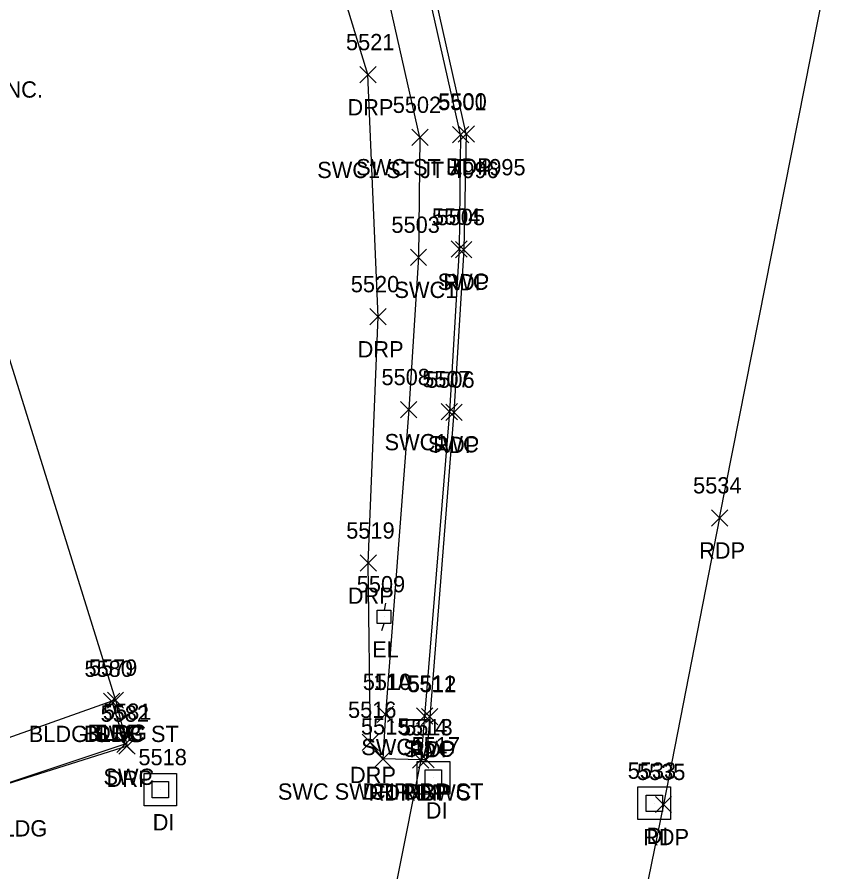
# Model space of a CAD drawing. Extents: x 1462668 to 1465147, y 550359 to 557351.
# Drawn here: x 1464304.3 to 1464404.3, y 553952.7 to 554057.6 of the extents above; entities that cross this region are included whole.
import ezdxf

# ---------------------------------------------------------------- set-up
doc = ezdxf.new("R2010")
doc.units = 0
for name, color, linetype in [('D_A', 7, 'Continuous'), ('D_I', 7, 'Continuous'), ('DS', 7, 'Continuous'), ('L_A', 7, 'Continuous'), ('L_C', 7, 'Continuous'), ('L_I', 7, 'Continuous'), ('L_TIC', 7, 'Continuous'), ('LBC', 7, 'Continuous'), ('P_A', 7, 'Continuous'), ('P_I', 7, 'Continuous'), ('P_TIC', 7, 'Continuous'), ('PET', 7, 'Continuous'), ('R_A', 7, 'Continuous'), ('R_I', 7, 'Continuous'), ('R_TIC', 7, 'Continuous'), ('RDP', 7, 'Continuous'), ('RSW', 7, 'Continuous'), ('U_A', 7, 'Continuous'), ('U_C', 7, 'Continuous'), ('U_I', 7, 'Continuous'), ('UEPT', 7, 'Continuous')]:
    doc.layers.add(name, color=color, linetype=linetype)

msp = doc.modelspace()

# ---------------------------------------------------------------- linework, layer by layer
at = {"layer": 'DS'}
for p, q in [((1464353.45, 553966.21), (1464357.45, 553966.21)), ((1464353.45, 553962.21), (1464353.45, 553966.21)), ((1464357.45, 553966.21), (1464357.45, 553962.21)), ((1464354.45, 553963.21), (1464354.45, 553965.21)), ((1464354.45, 553965.21), (1464356.45, 553965.21)), ((1464356.45, 553965.21), (1464356.45, 553963.21)), ((1464319.91, 553964.76), (1464323.91, 553964.76)), ((1464319.91, 553960.76), (1464319.91, 553964.76)), ((1464323.91, 553964.76), (1464323.91, 553960.76)), ((1464355.45, 553964.21), (1464355.45, 553964.21)), ((1464355.45, 553964.21), (1464355.45, 553964.21)), ((1464320.91, 553961.76), (1464320.91, 553963.76)), ((1464320.91, 553963.76), (1464322.91, 553963.76)), ((1464322.91, 553963.76), (1464322.91, 553961.76)), ((1464356.45, 553963.21), (1464354.45, 553963.21)), ((1464380.57, 553963.1), (1464384.57, 553963.1)), ((1464380.57, 553959.1), (1464380.57, 553963.1)), ((1464384.57, 553963.1), (1464384.57, 553959.1)), ((1464321.92, 553962.76), (1464321.92, 553962.76)), ((1464321.92, 553962.76), (1464321.92, 553962.76)), ((1464357.45, 553962.21), (1464353.45, 553962.21)), ((1464381.57, 553960.1), (1464381.57, 553962.1)), ((1464381.57, 553962.1), (1464383.57, 553962.1)), ((1464383.57, 553962.1), (1464383.57, 553960.1)), ((1464322.91, 553961.76), (1464320.91, 553961.76)), ((1464382.57, 553961.1), (1464382.57, 553961.1)), ((1464382.57, 553961.1), (1464382.57, 553961.1)), ((1464323.91, 553960.76), (1464319.91, 553960.76)), ((1464383.57, 553960.1), (1464381.57, 553960.1)), ((1464384.57, 553959.1), (1464380.57, 553959.1))]:
    msp.add_line(p, q, dxfattribs=at)
at = {"layer": 'L_TIC'}
for points in [[(1464314.94, 553972.61), (1464316.94, 553974.61)], [(1464316.94, 553972.61), (1464314.94, 553974.61)], [(1464315.4, 553972.75), (1464317.4, 553974.75)], [(1464317.4, 553972.75), (1464315.4, 553974.75)]]:
    msp.add_lwpolyline(points, dxfattribs=at)
at = {"layer": 'LBC'}
msp.add_lwpolyline([(1464290.52, 554056.73), (1464316.4, 553973.75), (1464315.94, 553973.61), (1464296.35, 553966.67), (1464298.47, 553962.01), (1464292.24, 553960.12), (1464290.59, 553965.77), (1464271.21, 553959.68), (1464270.73, 553959.66), (1464244.96, 554042.33)], dxfattribs=at)
at = {"layer": 'P_TIC'}
for points in [[(1464358.48, 554042.27), (1464360.48, 554044.27)], [(1464360.48, 554042.27), (1464358.48, 554044.27)], [(1464358.18, 554028.07), (1464360.18, 554030.07)], [(1464360.18, 554028.07), (1464358.18, 554030.07)], [(1464356.96, 554008.1), (1464358.96, 554010.1)], [(1464358.96, 554008.1), (1464356.96, 554010.1)], [(1464389.6, 553995.13), (1464391.6, 553997.13)], [(1464391.6, 553995.13), (1464389.6, 553997.13)], [(1464354, 553970.72), (1464356, 553972.72)], [(1464356, 553970.72), (1464354, 553972.72)], [(1464352.9, 553965.42), (1464354.9, 553967.42)], [(1464354.9, 553965.42), (1464352.9, 553967.42)], [(1464353.56, 553965.43), (1464355.56, 553967.43)], [(1464355.56, 553965.43), (1464353.56, 553967.43)], [(1464382.71, 553959.94), (1464384.71, 553961.94)], [(1464384.71, 553959.94), (1464382.71, 553961.94)]]:
    msp.add_lwpolyline(points, dxfattribs=at)
at = {"layer": 'PET'}
for points in [[(1464359.48, 554043.27), (1464352.91, 554072.46)], [(1464390.6, 553996.13), (1464404.27, 554065.24)], [(1464359.48, 554043.27), (1464359.18, 554029.07), (1464357.96, 554009.1), (1464355, 553971.72), (1464354.56, 553966.43), (1464353.9, 553966.42), (1464345.39, 553923.73), (1464333.43, 553874.16), (1464323.52, 553832.4), (1464316.65, 553804.32), (1464311.56, 553777.78), (1464308, 553753.67)], [(1464390.6, 553996.13), (1464383.71, 553960.94), (1464375.94, 553922.91), (1464375.42, 553919.8), (1464373.08, 553908.7), (1464370.82, 553899.34), (1464361.43, 553860.1), (1464360.95, 553857.33), (1464355.58, 553836.84), (1464354.88, 553834.94), (1464351.13, 553819.74), (1464346.72, 553799.45)]]:
    msp.add_lwpolyline(points, dxfattribs=at)
at = {"layer": 'R_TIC'}
for points in [[(1464346.4, 554049.55), (1464348.4, 554051.55)], [(1464348.4, 554049.55), (1464346.4, 554051.55)], [(1464352.79, 554041.85), (1464354.79, 554043.85)], [(1464354.79, 554041.85), (1464352.79, 554043.85)], [(1464357.79, 554042.19), (1464359.79, 554044.19)], [(1464359.79, 554042.19), (1464357.79, 554044.19)], [(1464352.62, 554027.13), (1464354.62, 554029.13)], [(1464354.62, 554027.13), (1464352.62, 554029.13)], [(1464357.61, 554028.13), (1464359.61, 554030.13)], [(1464359.61, 554028.13), (1464357.61, 554030.13)], [(1464347.65, 554019.83), (1464349.65, 554021.83)], [(1464349.65, 554019.83), (1464347.65, 554021.83)], [(1464351.41, 554008.43), (1464353.41, 554010.43)], [(1464353.41, 554008.43), (1464351.41, 554010.43)], [(1464356.41, 554008.17), (1464358.41, 554010.17)], [(1464358.41, 554008.17), (1464356.41, 554010.17)], [(1464346.44, 553989.58), (1464348.44, 553991.58)], [(1464348.44, 553989.58), (1464346.44, 553991.58)], [(1464314.94, 553972.61), (1464316.94, 553974.61)], [(1464316.94, 553972.61), (1464314.94, 553974.61)], [(1464315.4, 553972.75), (1464317.4, 553974.75)], [(1464317.4, 553972.75), (1464315.4, 553974.75)], [(1464348.55, 553971), (1464350.55, 553973)], [(1464350.55, 553971), (1464348.55, 553973)], [(1464353.36, 553970.79), (1464355.36, 553972.79)], [(1464355.36, 553970.79), (1464353.36, 553972.79)], [(1464316.56, 553967.34), (1464318.56, 553969.34)], [(1464318.56, 553967.34), (1464316.56, 553969.34)], [(1464346.71, 553967.57), (1464348.71, 553969.57)], [(1464348.71, 553967.57), (1464346.71, 553969.57)], [(1464316.83, 553967.1), (1464318.83, 553969.1)], [(1464318.83, 553967.1), (1464316.83, 553969.1)], [(1464348.24, 553965.53), (1464350.24, 553967.53)], [(1464350.24, 553965.53), (1464348.24, 553967.53)], [(1464348.24, 553965.53), (1464350.24, 553967.53)], [(1464350.24, 553965.53), (1464348.24, 553967.53)], [(1464348.24, 553965.53), (1464350.24, 553967.53)], [(1464350.24, 553965.53), (1464348.24, 553967.53)], [(1464352.9, 553965.42), (1464354.9, 553967.42)], [(1464354.9, 553965.42), (1464352.9, 553967.42)]]:
    msp.add_lwpolyline(points, dxfattribs=at)
at = {"layer": 'RDP'}
for points in [[(1464349.24, 553966.53), (1464347.71, 553968.57), (1464347.44, 553990.58), (1464348.65, 554020.83), (1464347.4, 554050.55), (1464343.47, 554063.51), (1464337.6, 554072.93), (1464325.14, 554086.45), (1464298.21, 554104.3), (1464279.23, 554109.66), (1464261.28, 554109.63), (1464235.76, 554106.24), (1464213.43, 554103.01), (1464214.23, 554099.07), (1464213.31, 554098.97)], [(1464316.4, 553973.75), (1464317.83, 553968.1), (1464298.47, 553962.01)]]:
    msp.add_lwpolyline(points, dxfattribs=at)
at = {"layer": 'RSW'}
for points in [[(1464358.79, 554043.19), (1464352.28, 554072.09)], [(1464353.79, 554042.85), (1464347.65, 554070.08)], [(1464358.79, 554043.19), (1464358.61, 554029.13), (1464357.41, 554009.17), (1464354.36, 553971.79), (1464353.9, 553966.42), (1464349.24, 553966.53)], [(1464353.79, 554042.85), (1464353.62, 554028.13), (1464352.41, 554009.43), (1464349.55, 553972), (1464349.24, 553966.53)], [(1464315.94, 553973.61), (1464317.56, 553968.34), (1464298.47, 553962.01)]]:
    msp.add_lwpolyline(points, dxfattribs=at)
at = {"layer": 'UEPT'}
for p, q in [((1464349.55, 553985.65), (1464349.38, 553984.82)), ((1464348.55, 553983.15), (1464348.55, 553984.82)), ((1464348.55, 553984.82), (1464350.21, 553984.82)), ((1464349.38, 553983.99), (1464349.38, 553983.99)), ((1464350.21, 553984.82), (1464350.21, 553983.15)), ((1464350.21, 553983.15), (1464348.55, 553983.15)), ((1464349.13, 553982.32), (1464349.38, 553983.15))]:
    msp.add_line(p, q, dxfattribs=at)

# ---------------------------------------------------------------- texts
at = {"layer": 'D_A'}
for p in [(1464354.51, 553959.21), (1464320.97, 553957.76), (1464381.63, 553956.1)]:
    msp.add_text('DI', height=2, dxfattribs=at).set_placement(p)
at = {"layer": 'D_I'}
for s, p in [('5517', (1464352.76, 553967.21)), ('5518', (1464319.22, 553965.76)), ('5533', (1464379.31, 553964.1))]:
    msp.add_text(s, height=2, dxfattribs=at).set_placement(p)
at = {"layer": 'L_A'}
for p in [(1464312.53, 553968.61), (1464312.99, 553968.75)]:
    msp.add_text('BLDG', height=2, dxfattribs=at).set_placement(p)
at = {"layer": 'L_C'}
msp.add_text('COUNTY TIRE CENTER, INC.', height=2, dxfattribs=at).set_placement((1464270.79, 554047.73))
msp.add_text('COUNTY TIRE CENTER, INC.', height=2, dxfattribs=at).set_placement((1464270.79, 554047.73))
at = {"layer": 'L_I'}
for s, p in [('5579', (1464313.13, 553976.75)), ('5580', (1464312.59, 553976.61))]:
    msp.add_text(s, height=2, dxfattribs=at).set_placement(p)
at = {"layer": 'P_A'}
for p in [(1464356.97, 554038.27), (1464356.67, 554024.07), (1464355.44, 554004.1), (1464388.08, 553991.13), (1464352.49, 553966.72), (1464351.39, 553961.42), (1464352.04, 553961.43), (1464381.2, 553955.94)]:
    msp.add_text('RDP', height=2, dxfattribs=at).set_placement(p)
at = {"layer": 'P_I'}
for s, p in [('5500', (1464356.05, 554046.27)), ('5505', (1464355.84, 554032.07)), ('5506', (1464354.56, 554012.1)), ('5534', (1464387.34, 553999.13)), ('5512', (1464352.31, 553974.72)), ('5514', (1464351.21, 553969.42)), ('5513', (1464351.86, 553969.43)), ('5535', (1464380.45, 553963.94))]:
    msp.add_text(s, height=2, dxfattribs=at).set_placement(p)
at = {"layer": 'R_A'}
for s, p in [('DRP', (1464344.89, 554045.55)), ('SWC1 ST JT 4996', (1464341.18, 554037.85)), ('SWC ST JT 4995', (1464345.96, 554038.19)), ('SWC', (1464355.97, 554024.13)), ('SWC1', (1464350.66, 554023.13)), ('DRP', (1464346.14, 554015.83)), ('SWC1', (1464349.45, 554004.43)), ('SWC', (1464354.77, 554004.17)), ('DRP', (1464344.93, 553985.58)), ('BLDG SWC ST', (1464305.75, 553968.61)), ('DRP', (1464313.89, 553968.75)), ('SWC1', (1464346.59, 553967)), ('SWC', (1464351.73, 553966.79)), ('SWC', (1464314.92, 553963.34)), ('DRP', (1464315.31, 553963.1)), ('DRP', (1464345.2, 553963.57)), ('SWC SWC1 DRP ST', (1464336.34, 553961.53)), ('SWC SWC1 DRP ST', (1464336.34, 553961.53)), ('DRP', (1464346.73, 553961.53)), ('RDP SWC', (1464347.49, 553961.42)), ('DRP SWC BLDG', (1464287.37, 553957.01))]:
    msp.add_text(s, height=2, dxfattribs=at).set_placement(p)
at = {"layer": 'R_I'}
for s, p in [('5521', (1464344.71, 554053.55)), ('5501', (1464356.02, 554046.19)), ('5502', (1464350.45, 554045.85)), ('5504', (1464355.27, 554032.13)), ('5503', (1464350.29, 554031.13)), ('5520', (1464345.3, 554023.83)), ('5508', (1464349.07, 554012.43)), ('5507', (1464354.07, 554012.17)), ('5519', (1464344.74, 553993.58)), ('5579', (1464313.13, 553976.75)), ('5580', (1464312.59, 553976.61)), ('5510', (1464346.77, 553975)), ('5511', (1464352.24, 553974.79)), ('5516', (1464344.96, 553971.57)), ('5582', (1464314.57, 553971.1)), ('5581', (1464314.86, 553971.34)), ('5515', (1464346.55, 553969.53)), ('5515', (1464346.55, 553969.53)), ('5515', (1464346.55, 553969.53)), ('5514', (1464351.21, 553969.42))]:
    msp.add_text(s, height=2, dxfattribs=at).set_placement(p)
at = {"layer": 'U_A'}
msp.add_text('EL', height=2, dxfattribs=at).set_placement((1464347.92, 553978.99))
at = {"layer": 'U_C'}
msp.add_text('11A', height=2, dxfattribs=at).set_placement((1464348.07, 553974.99))
at = {"layer": 'U_I'}
msp.add_text('5509', height=2, dxfattribs=at).set_placement((1464346.03, 553986.99))

doc.saveas('drawing.dxf')
